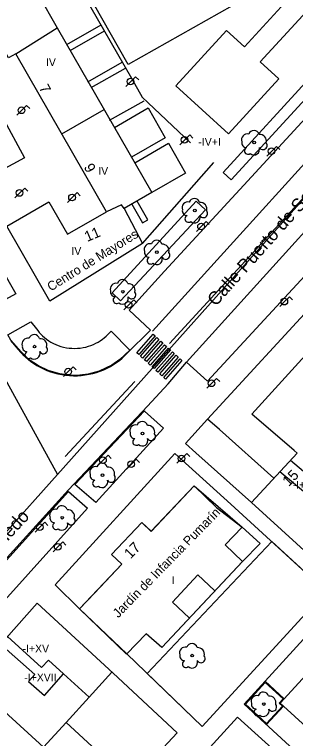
# Model space of a CAD drawing. Extents: x 282771 to 285132, y 4823109 to 4825496.
# Drawn here: x 283741.2 to 283795, y 4823267.8 to 4823406.2 of the extents above; entities that cross this region are included whole.
import ezdxf

# ---------------------------------------------------------------- set-up
doc = ezdxf.new("R2010")
doc.units = 0
for name, color, linetype in [('ACERA-BORDILLO', 7, 'Continuous'), ('ACERA-INTERIOR', 7, 'Continuous'), ('ARBOL', 7, 'Continuous'), ('BORDILLO', 7, 'Continuous'), ('CALLE-EJE', 7, 'Continuous'), ('CALLE-TEXTO', 7, 'Continuous'), ('COLEGIO-AREA', 7, 'Continuous'), ('COLEGIO-TEXTO', 7, 'Continuous'), ('EDIFICIO', 7, 'Continuous'), ('FAROLA', 7, 'Continuous'), ('MEDIANERA', 7, 'Continuous'), ('NUM-PORTAL', 7, 'Continuous'), ('PASO-PEATONES', 7, 'Continuous'), ('SENAL-VIARIA', 7, 'Continuous'), ('TXT-ALTURA-EDIFICIO', 7, 'Continuous'), ('TXT-EDIFICIOS', 7, 'Continuous'), ('ZONA-VERDE', 7, 'Continuous')]:
    doc.layers.add(name, color=color, linetype=linetype)

msp = doc.modelspace()

# ---------------------------------------------------------------- linework, layer by layer
at = {"layer": 'ACERA-BORDILLO'}
for points in [[(283740.46, 4823343.85), (283741.56, 4823342.56), (283742.41, 4823341.64), (283742.85, 4823341.18), (283743.33, 4823340.73), (283743.83, 4823340.3), (283744.37, 4823339.88), (283744.93, 4823339.49), (283745.52, 4823339.11), (283746.13, 4823338.76), (283746.77, 4823338.44), (283747.44, 4823338.15), (283748.12, 4823337.9), (283748.82, 4823337.67), (283749.54, 4823337.49), (283750.27, 4823337.34), (283751.01, 4823337.23), (283751.76, 4823337.16), (283752.51, 4823337.12), (283753.26, 4823337.13), (283754.01, 4823337.18), (283754.76, 4823337.27), (283755.49, 4823337.4), (283756.22, 4823337.57), (283756.92, 4823337.77), (283757.61, 4823338.01), (283758.29, 4823338.28), (283758.93, 4823338.58), (283759.56, 4823338.91), (283760.16, 4823339.27), (283760.73, 4823339.65), (283761.28, 4823340.05), (283761.79, 4823340.47), (283762.28, 4823340.91), (283762.74, 4823341.35), (283767.25, 4823345.85), (283763.18, 4823349.67), (283769.89, 4823357.11), (283785.07, 4823373.56), (283808.69, 4823399.16)], [(283722.64, 4823385.83), (283741.49, 4823352.79), (283736.8, 4823350.25)], [(283631.55, 4823184.58), (283638.97, 4823192.53), (283658.33, 4823213.74), (283698.29, 4823257.33), (283722.24, 4823283.09), (283733.59, 4823295.56), (283751.55, 4823315.29), (283766.66, 4823331.28), (283770.62, 4823335.56), (283774.1, 4823339.75), (283778.14, 4823336.07), (283801.4, 4823361.27)], [(283804.53, 4823295.56), (283785.18, 4823274.33), (283823, 4823239.5)]]:
    msp.add_lwpolyline(points, dxfattribs=at)
at = {"layer": 'ACERA-INTERIOR'}
for p, q in [((283751.22, 4823400.48), (283757.78, 4823404.2)), ((283751.86, 4823399.35), (283758.42, 4823403.07)), ((283755.26, 4823393.34), (283761.84, 4823397.06)), ((283755.89, 4823392.23), (283762.47, 4823395.96)), ((283759.43, 4823385.97), (283766.03, 4823389.71)), ((283760.35, 4823384.61), (283766.82, 4823388.33)), ((283766.82, 4823388.33), (283770.07, 4823382.61)), ((283770.07, 4823382.61), (283763.62, 4823378.91)), ((283764.22, 4823377.87), (283770.67, 4823381.57)), ((283770.67, 4823381.57), (283773.93, 4823375.84)), ((283765.69, 4823362.41), (283779.35, 4823377.91)), ((283773.93, 4823375.84), (283767.5, 4823372.14)), ((283763.65, 4823369.93), (283765.71, 4823366.34)), ((283766.75, 4823366.94), (283764.69, 4823370.53)), ((283765.71, 4823366.34), (283766.75, 4823366.94))]:
    msp.add_line(p, q, dxfattribs=at)
for points in [[(283754.39, 4823410.15), (283763.59, 4823394), (283765.63, 4823390.42), (283774.91, 4823381.65)], [(283804.86, 4823358.14), (283799.63, 4823352.16), (283778.15, 4823328.81)], [(283778.15, 4823328.81), (283773.9, 4823324.19), (283775.92, 4823322.39), (283786.55, 4823312.9)], [(283790.8, 4823317.51), (283780.42, 4823326.85), (283778.15, 4823328.81)], [(283753.64, 4823292.53), (283748.98, 4823297.14), (283771.88, 4823322.26), (283782.61, 4823312.58), (283800.79, 4823295.92), (283800.46, 4823295.56)], [(283784.76, 4823308.17), (283788.22, 4823305.08), (283784.82, 4823301.63)], [(283777.09, 4823270.06), (283762.69, 4823283.93)]]:
    msp.add_lwpolyline(points, dxfattribs=at)
at = {"layer": 'ARBOL'}
for centre in [(283787.08, 4823381.73), (283775.7, 4823368.72), (283768.47, 4823360.75), (283761.97, 4823353.2), (283745.09, 4823342.69), (283765.72, 4823326.08), (283758.05, 4823318.13), (283750.38, 4823309.98), (283775.22, 4823283.61), (283788.9, 4823274.35)]:
    msp.add_circle(centre, 0.255, dxfattribs=at)
for centre, radius, start, end in [((283787.01, 4823382.99), 1.04, 15.6423, 161.3843), ((283785.75, 4823382.26), 1.1, 75.4318, 200.5561), ((283788.14, 4823381.99), 1.27, 345.0327, 95.7993), ((283785.64, 4823381.69), 0.935, 168.599, 268.1324), ((283785.88, 4823380.14), 0.672, 113.7367, 309.4725), ((283787.02, 4823380.44), 1.09, 228.9545, 17.928), ((283788.75, 4823381.16), 0.797, 208.9625, 38.991), ((283775.63, 4823369.98), 1.04, 15.6422, 161.3843), ((283774.37, 4823369.25), 1.1, 75.4318, 200.556), ((283776.76, 4823368.98), 1.27, 345.0327, 95.7992), ((283774.26, 4823368.68), 0.935, 168.5989, 268.1323), ((283777.37, 4823368.15), 0.797, 208.9624, 38.991), ((283774.5, 4823367.13), 0.672, 113.7367, 309.4725), ((283775.64, 4823367.43), 1.09, 228.9544, 17.9279), ((283768.4, 4823362.01), 1.04, 15.6422, 161.3843), ((283767.14, 4823361.28), 1.1, 75.4318, 200.556), ((283769.53, 4823361.01), 1.27, 345.0327, 95.7992), ((283767.03, 4823360.71), 0.935, 168.5989, 268.1323), ((283770.14, 4823360.18), 0.797, 208.9624, 38.991), ((283767.27, 4823359.16), 0.672, 113.7367, 309.4725), ((283768.41, 4823359.46), 1.09, 228.9544, 17.9279), ((283760.64, 4823353.73), 1.1, 75.4318, 200.556), ((283761.9, 4823354.46), 1.04, 15.6422, 161.3843), ((283763.03, 4823353.46), 1.27, 345.0327, 95.7992), ((283760.53, 4823353.16), 0.935, 168.5989, 268.1323), ((283763.64, 4823352.63), 0.797, 208.9624, 38.991), ((283760.77, 4823351.61), 0.672, 113.7367, 309.4725), ((283761.91, 4823351.91), 1.09, 228.9544, 17.9279), ((283745.02, 4823343.95), 1.04, 15.6423, 161.3843), ((283743.76, 4823343.22), 1.1, 75.4318, 200.5561), ((283746.15, 4823342.95), 1.27, 345.0327, 95.7993), ((283743.65, 4823342.65), 0.935, 168.599, 268.1324), ((283746.76, 4823342.12), 0.797, 208.9625, 38.991), ((283743.89, 4823341.1), 0.672, 113.7367, 309.4725), ((283745.03, 4823341.4), 1.09, 228.9545, 17.928), ((283765.65, 4823327.34), 1.04, 15.6423, 161.3843), ((283764.39, 4823326.61), 1.1, 75.4318, 200.5561), ((283766.78, 4823326.34), 1.27, 345.0327, 95.7993), ((283764.28, 4823326.04), 0.935, 168.599, 268.1324), ((283767.39, 4823325.51), 0.797, 208.9625, 38.991), ((283764.52, 4823324.49), 0.672, 113.7367, 309.4725), ((283765.66, 4823324.79), 1.09, 228.9545, 17.928), ((283756.72, 4823318.66), 1.1, 75.4318, 200.5561), ((283757.98, 4823319.39), 1.04, 15.6423, 161.3843), ((283759.11, 4823318.39), 1.27, 345.0327, 95.7993), ((283756.61, 4823318.09), 0.935, 168.599, 268.1324), ((283756.85, 4823316.54), 0.672, 113.7367, 309.4725), ((283757.99, 4823316.84), 1.09, 228.9545, 17.928), ((283759.72, 4823317.56), 0.797, 208.9625, 38.991), ((283749.05, 4823310.51), 1.1, 75.4318, 200.5561), ((283750.31, 4823311.24), 1.04, 15.6423, 161.3843), ((283751.44, 4823310.24), 1.27, 345.0327, 95.7993), ((283748.94, 4823309.94), 0.935, 168.599, 268.1324), ((283749.18, 4823308.39), 0.672, 113.7367, 309.4725), ((283750.32, 4823308.69), 1.09, 228.9545, 17.928), ((283752.05, 4823309.41), 0.797, 208.9625, 38.991), ((283773.89, 4823284.14), 1.1, 75.4318, 200.5561), ((283775.15, 4823284.87), 1.04, 15.6423, 161.3843), ((283776.28, 4823283.87), 1.27, 345.0327, 95.7993), ((283773.78, 4823283.57), 0.935, 168.599, 268.1324), ((283774.02, 4823282.02), 0.672, 113.7367, 309.4725), ((283775.16, 4823282.32), 1.09, 228.9545, 17.928), ((283776.89, 4823283.04), 0.797, 208.9625, 38.991), ((283787.57, 4823274.88), 1.1, 75.4318, 200.5561), ((283788.83, 4823275.61), 1.04, 15.6423, 161.3843), ((283789.96, 4823274.61), 1.27, 345.0327, 95.7993), ((283787.46, 4823274.31), 0.935, 168.599, 268.1324), ((283790.57, 4823273.78), 0.797, 208.9625, 38.991), ((283787.7, 4823272.76), 0.672, 113.7367, 309.4725), ((283788.84, 4823273.06), 1.09, 228.9545, 17.928)]:
    msp.add_arc(centre, radius, start, end, dxfattribs=at)
at = {"layer": 'BORDILLO'}
msp.add_lwpolyline([(283789.16, 4823278.7), (283792.82, 4823275.37), (283792.04, 4823274.52), (283792.67, 4823273.93), (283789.43, 4823270.41)], dxfattribs=at)
at = {"layer": 'CALLE-EJE'}
for points in [[(283686.69, 4823432.62), (283749.48, 4823318.27)], [(283829.23, 4823407.6), (283749.48, 4823318.27)], [(283707.96, 4823272.55), (283729.15, 4823295.56), (283749.48, 4823318.27)]]:
    msp.add_lwpolyline(points, dxfattribs=at)
at = {"layer": 'COLEGIO-AREA'}
msp.add_lwpolyline([(283753.64, 4823292.53), (283761.76, 4823301.08), (283759.8, 4823302.97), (283765.56, 4823309.06), (283767.35, 4823307.37), (283775.58, 4823316.05), (283784.76, 4823308.17), (283781.49, 4823304.82), (283784.82, 4823301.63), (283769.41, 4823285.17), (283766.41, 4823287.76), (283762.68, 4823283.91)], close=True, dxfattribs=at)
at = {"layer": 'EDIFICIO'}
for points in [[(283742.15, 4823416.49), (283749.41, 4823403.67), (283767.5, 4823372.14), (283762.21, 4823369.1), (283765.69, 4823362.41), (283747.98, 4823351.4), (283739.75, 4823365.7)], [(283739.75, 4823365.7), (283747.83, 4823370.35), (283751.37, 4823364.18), (283758.84, 4823368.46), (283741.5, 4823398.71), (283740.09, 4823397.9), (283737.9, 4823401.7), (283733.49, 4823399.16), (283735.7, 4823395.31), (283734.51, 4823394.62), (283743.16, 4823378.78), (283734.88, 4823374.35), (283725.99, 4823390.33), (283718.3, 4823403.84), (283716.24, 4823407.48)], [(283794.74, 4823322.82), (283786.62, 4823329.77), (283807.67, 4823352.92), (283828.47, 4823334.16), (283812.49, 4823316.8), (283814.69, 4823314.77), (283800.91, 4823299.83), (283786.54, 4823312.89), (283795.27, 4823322.35), (283794.74, 4823322.82)], [(283779.89, 4823311.96), (283784.76, 4823308.17), (283781.49, 4823304.82), (283784.82, 4823301.63), (283779.14, 4823295.56), (283769.41, 4823285.17), (283766.42, 4823287.78), (283762.69, 4823283.93), (283753.64, 4823292.53), (283756.51, 4823295.56), (283761.77, 4823301.1), (283759.8, 4823302.97), (283765.57, 4823309.08), (283767.36, 4823307.39), (283775.58, 4823316.05), (283779.89, 4823311.96)], [(283734.15, 4823266.51), (283736.88, 4823269.52), (283729.71, 4823275.79), (283745.56, 4823293.67), (283760.08, 4823280.26), (283772.31, 4823268.84), (283763.52, 4823259.41), (283759.91, 4823255.21), (283749.83, 4823264.48), (283743.31, 4823257.52), (283733.92, 4823266.25), (283734.15, 4823266.51)], [(283796.43, 4823260.51), (283791.4, 4823254.95), (283798.84, 4823248.22), (283803.87, 4823253.78), (283818.07, 4823240.96), (283798.91, 4823220.13), (283791.39, 4823226.94), (283788.45, 4823223.74), (283780.99, 4823230.6), (283777.72, 4823233.61), (283775.05, 4823236.09), (283771.4, 4823231.84), (283758.3, 4823243.81), (283783.89, 4823271.86), (283796.43, 4823260.51)]]:
    msp.add_lwpolyline(points, dxfattribs=at)
at = {"layer": 'FAROLA'}
for p, q in [((283763.46, 4823393.38), (283762.53, 4823392.44)), ((283764.4, 4823394.31), (283763.46, 4823393.38)), ((283764.99, 4823393.72), (283764.4, 4823394.31)), ((283742.62, 4823387.88), (283741.69, 4823386.94)), ((283743.56, 4823388.81), (283742.62, 4823387.88)), ((283744.15, 4823388.22), (283743.56, 4823388.81)), ((283773.79, 4823382.24), (283772.86, 4823381.3)), ((283774.73, 4823383.17), (283773.79, 4823382.24)), ((283775.32, 4823382.58), (283774.73, 4823383.17)), ((283791.35, 4823380.99), (283790.41, 4823380.06)), ((283791.94, 4823380.4), (283791.35, 4823380.99)), ((283790.41, 4823380.06), (283789.48, 4823379.12)), ((283743.18, 4823373.01), (283742.24, 4823372.08)), ((283743.77, 4823372.42), (283743.18, 4823373.01)), ((283742.24, 4823372.08), (283741.31, 4823371.14)), ((283752.27, 4823371.22), (283751.34, 4823370.28)), ((283753.21, 4823372.15), (283752.27, 4823371.22)), ((283753.8, 4823371.56), (283753.21, 4823372.15)), ((283776.94, 4823365.68), (283776.01, 4823364.74)), ((283777.88, 4823366.61), (283776.94, 4823365.68)), ((283778.47, 4823366.02), (283777.88, 4823366.61)), ((283764.04, 4823351.63), (283763.1, 4823350.7)), ((283764.63, 4823351.04), (283764.04, 4823351.63)), ((283793.81, 4823352.23), (283792.87, 4823351.3)), ((283794.4, 4823351.64), (283793.81, 4823352.23)), ((283763.1, 4823350.7), (283762.17, 4823349.76)), ((283792.87, 4823351.3), (283791.94, 4823350.36)), ((283751.52, 4823337.91), (283750.59, 4823336.97)), ((283752.46, 4823338.84), (283751.52, 4823337.91)), ((283753.05, 4823338.25), (283752.46, 4823338.84)), ((283779.89, 4823336.61), (283778.95, 4823335.68)), ((283780.48, 4823336.02), (283779.89, 4823336.61)), ((283778.95, 4823335.68), (283778.02, 4823334.74)), ((283759.13, 4823321.91), (283758.19, 4823320.98)), ((283759.72, 4823321.32), (283759.13, 4823321.91)), ((283764.53, 4823321.15), (283763.59, 4823320.22)), ((283765.12, 4823320.56), (283764.53, 4823321.15)), ((283773.22, 4823321.32), (283772.29, 4823320.38)), ((283774.16, 4823322.25), (283773.22, 4823321.32)), ((283774.75, 4823321.66), (283774.16, 4823322.25)), ((283758.19, 4823320.98), (283757.26, 4823320.04)), ((283763.59, 4823320.22), (283762.66, 4823319.28)), ((283747.04, 4823309.11), (283746.1, 4823308.18)), ((283747.63, 4823308.52), (283747.04, 4823309.11)), ((283746.1, 4823308.18), (283745.17, 4823307.24)), ((283750.48, 4823305.34), (283749.54, 4823304.41)), ((283751.07, 4823304.75), (283750.48, 4823305.34)), ((283749.54, 4823304.41), (283748.61, 4823303.47))]:
    msp.add_line(p, q, dxfattribs=at)
for centre, radius in [((283763.42, 4823393.38), 0.637), ((283742.58, 4823387.88), 0.638), ((283773.75, 4823382.24), 0.637), ((283790.37, 4823380.06), 0.637), ((283742.2, 4823372.08), 0.638), ((283752.23, 4823371.22), 0.638), ((283776.9, 4823365.68), 0.637), ((283792.83, 4823351.3), 0.637), ((283763.06, 4823350.7), 0.637), ((283751.48, 4823337.91), 0.637), ((283778.91, 4823335.68), 0.637), ((283758.15, 4823320.98), 0.637), ((283773.18, 4823321.32), 0.638), ((283763.55, 4823320.22), 0.637), ((283746.06, 4823308.18), 0.637), ((283749.5, 4823304.41), 0.637)]:
    msp.add_circle(centre, radius, dxfattribs=at)
at = {"layer": 'MEDIANERA'}
for points in [[(283741.5, 4823398.71), (283749.41, 4823403.67)], [(283750.29, 4823383.37), (283758.38, 4823388.02)], [(283762.21, 4823369.1), (283761.68, 4823369.81), (283758.84, 4823368.46)], [(283794.03, 4823321), (283800.21, 4823315.76), (283800.41, 4823316), (283803.86, 4823313.12), (283801.46, 4823310.25), (283798.05, 4823313.09), (283798.36, 4823313.47), (283791.94, 4823318.75)], [(283774.65, 4823290.84), (283771.43, 4823293.81), (283773.05, 4823295.56), (283776.26, 4823299.04), (283779.48, 4823296.07)], [(283750.63, 4823280.11), (283747.72, 4823282.77), (283746.42, 4823281.34), (283739.9, 4823287.26)], [(283738.58, 4823285.79), (283745.11, 4823280.02), (283743.93, 4823278.69), (283746.96, 4823275.99), (283750.63, 4823280.11)], [(283755.51, 4823275.68), (283750.63, 4823280.11)], [(283755.51, 4823275.68), (283759.86, 4823280.46)], [(283732.58, 4823279.02), (283746.79, 4823266.08), (283751.11, 4823270.84)], [(283751.11, 4823270.84), (283755.51, 4823275.68)], [(283751.11, 4823270.84), (283763.5, 4823259.39)]]:
    msp.add_lwpolyline(points, dxfattribs=at)
at = {"layer": 'PASO-PEATONES'}
for points in [[(283764.98, 4823341.19), (283764.61, 4823341.53), (283767.73, 4823345.09), (283768.1, 4823344.76)], [(283765.71, 4823340.51), (283765.35, 4823340.85), (283768.47, 4823344.41), (283768.84, 4823344.08)], [(283766.45, 4823339.84), (283766.08, 4823340.18), (283769.21, 4823343.74), (283769.58, 4823343.4)], [(283767.19, 4823339.16), (283766.82, 4823339.5), (283769.94, 4823343.06), (283770.31, 4823342.72)], [(283767.92, 4823338.48), (283767.56, 4823338.82), (283770.68, 4823342.39), (283771.05, 4823342.05)], [(283768.66, 4823337.81), (283768.29, 4823338.15), (283771.42, 4823341.71), (283771.78, 4823341.37)], [(283769.4, 4823337.13), (283769.03, 4823337.47), (283772.15, 4823341.03), (283772.52, 4823340.69)], [(283770.13, 4823336.45), (283769.77, 4823336.79), (283772.89, 4823340.36), (283773.26, 4823340.02)]]:
    msp.add_lwpolyline(points, close=True, dxfattribs=at)
at = {"layer": 'SENAL-VIARIA'}
for points in [[(283772.11, 4823392.54), (283782.14, 4823383.39), (283791.75, 4823393.92), (283788.23, 4823397.13), (283800.04, 4823410.09), (283803.58, 4823406.86), (283812.69, 4823416.85), (283802.54, 4823426.1), (283793.6, 4823416.3), (283797.14, 4823413.07), (283785.21, 4823400), (283781.75, 4823403.16), (283772.11, 4823392.54)], [(283763, 4823396.61), (283756.37, 4823408.3), (283776.25, 4823419.57), (283782.88, 4823407.88), (283763, 4823396.61)], [(283767.62, 4823345.64), (283812.81, 4823395.48)], [(283770.88, 4823343.27), (283815.66, 4823392.07)], [(283774.1, 4823339.75), (283817.52, 4823387.63)], [(283750.9, 4823321.71), (283764.24, 4823336.04)], [(283871.1, 4823292.56), (283837.14, 4823323.79), (283792.82, 4823275.37)], [(283792.67, 4823273.93), (283826.55, 4823243.05)]]:
    msp.add_lwpolyline(points, dxfattribs=at)
at = {"layer": 'ZONA-VERDE'}
for p, q in [((283781.12, 4823375.98), (283805, 4823402.1)), ((283806.55, 4823400.69), (283782.67, 4823374.56)), ((283782.67, 4823374.56), (283781.12, 4823375.98)), ((283759.9, 4823352.98), (283775.98, 4823370.48)), ((283775.98, 4823370.48), (283777.75, 4823368.84)), ((283777.75, 4823368.84), (283761.48, 4823351.47)), ((283761.48, 4823351.47), (283759.9, 4823352.98)), ((283739.95, 4823344.96), (283744.36, 4823347.46)), ((283744.36, 4823347.46), (283745.41, 4823346.1)), ((283745.41, 4823346.1), (283745.68, 4823345.75)), ((283745.68, 4823345.75), (283745.97, 4823345.4)), ((283745.97, 4823345.4), (283746.28, 4823345.06)), ((283746.28, 4823345.06), (283746.62, 4823344.73)), ((283746.62, 4823344.73), (283746.99, 4823344.42)), ((283758.41, 4823344.39), (283758.76, 4823344.69)), ((283758.76, 4823344.69), (283759.09, 4823345)), ((283759.09, 4823345), (283759.69, 4823345.63)), ((283759.69, 4823345.63), (283763.26, 4823342)), ((283746.99, 4823344.42), (283747.37, 4823344.11)), ((283747.37, 4823344.11), (283747.78, 4823343.83)), ((283747.78, 4823343.83), (283748.21, 4823343.57)), ((283748.21, 4823343.57), (283748.66, 4823343.32)), ((283748.66, 4823343.32), (283749.13, 4823343.1)), ((283756.33, 4823343.12), (283756.79, 4823343.33)), ((283756.79, 4823343.33), (283757.23, 4823343.57)), ((283757.23, 4823343.57), (283757.64, 4823343.83)), ((283757.64, 4823343.83), (283758.04, 4823344.1)), ((283758.04, 4823344.1), (283758.41, 4823344.39)), ((283749.13, 4823343.1), (283749.61, 4823342.91)), ((283749.61, 4823342.91), (283750.12, 4823342.74)), ((283750.12, 4823342.74), (283750.63, 4823342.6)), ((283750.63, 4823342.6), (283751.15, 4823342.49)), ((283751.15, 4823342.49), (283751.68, 4823342.42)), ((283751.68, 4823342.42), (283752.22, 4823342.37)), ((283752.22, 4823342.37), (283752.76, 4823342.36)), ((283752.76, 4823342.36), (283753.29, 4823342.38)), ((283753.29, 4823342.38), (283753.82, 4823342.43)), ((283753.82, 4823342.43), (283754.35, 4823342.51)), ((283754.35, 4823342.51), (283754.87, 4823342.62)), ((283754.87, 4823342.62), (283755.37, 4823342.76)), ((283755.37, 4823342.76), (283755.86, 4823342.92)), ((283755.86, 4823342.92), (283756.33, 4823343.12)), ((283752.78, 4823316.35), (283766.08, 4823330.39)), ((283766.08, 4823330.39), (283766.08, 4823330.38)), ((283766.08, 4823330.38), (283769.7, 4823327.11)), ((283769.7, 4823327.11), (283756.81, 4823312.91)), ((283756.81, 4823312.91), (283752.78, 4823316.35)), ((283734.59, 4823296.24), (283751.53, 4823315.02)), ((283751.53, 4823315.02), (283755.17, 4823311.78)), ((283755.17, 4823311.78), (283738.08, 4823292.9)), ((283766.61, 4823280.16), (283790.45, 4823305.4)), ((283790.45, 4823305.4), (283800.79, 4823295.92)), ((283800.79, 4823295.92), (283777.09, 4823270.06)), ((283777.09, 4823270.06), (283766.61, 4823280.16)), ((283789.43, 4823270.63), (283792.46, 4823273.92))]:
    msp.add_line(p, q, dxfattribs=at)
for points in [[(283742.48, 4823341.71), (283740.51, 4823343.94), (283739.95, 4823344.96)], [(283763.26, 4823342), (283761.36, 4823340.24), (283759.82, 4823339.16)], [(283745.82, 4823339.02), (283744.07, 4823340.19), (283742.48, 4823341.71)], [(283759.82, 4823339.16), (283757.43, 4823338.03), (283755.34, 4823337.43)], [(283749.92, 4823337.48), (283747.68, 4823338.15), (283745.82, 4823339.02)], [(283755.34, 4823337.43), (283753.13, 4823337.19), (283751.75, 4823337.24), (283749.92, 4823337.48)], [(283789.17, 4823278.49), (283785.39, 4823274.34), (283789.43, 4823270.63)], [(283792.46, 4823273.92), (283791.83, 4823274.51), (283792.61, 4823275.36), (283789.17, 4823278.49)]]:
    msp.add_lwpolyline(points, dxfattribs=at)

# ---------------------------------------------------------------- texts
at = {"layer": 'CALLE-TEXTO'}
for rotation, p in [(48.2429, (283779.72, 4823350.27)), (47.3579, (283719.05, 4823282.75))]:
    msp.add_text('Calle Puerto de Somiedo', height=2.5, rotation=rotation, dxfattribs=at).set_placement(p)
at = {"layer": 'COLEGIO-TEXTO'}
msp.add_text('Jardín de Infancia Pumarín', height=1.75, rotation=45.672, dxfattribs=at).set_placement((283761.08, 4823290.73))
at = {"layer": 'NUM-PORTAL'}
for s, rotation, p in [('7', 298.8, (283745.84, 4823392.18)), ('9', 298.8, (283754.42, 4823377.05)), ('11', 22.9244, (283755.12, 4823362.69)), ('15', 46.03, (283793.68, 4823315.83)), ('17', 46.03, (283763.42, 4823301.99))]:
    msp.add_text(s, height=2, rotation=rotation, dxfattribs=at).set_placement(p)
at = {"layer": 'TXT-ALTURA-EDIFICIO'}
for s, p in [('IV', (283747.25, 4823396.34)), ('-IV+I', (283776.39, 4823381.1)), ('IV', (283757.25, 4823375.56)), ('IV', (283752.12, 4823360.24)), ('-I+XVII', (283794.43, 4823315.53)), ('I', (283771.27, 4823297.28)), ('-I+XV', (283742.77, 4823284.22)), ('-I+XVII', (283743.1, 4823278.69))]:
    msp.add_text(s, height=1.5, rotation=0, dxfattribs=at).set_placement(p)
at = {"layer": 'TXT-EDIFICIOS'}
msp.add_text('Centro de Mayores', height=1.75, rotation=31.9372, dxfattribs=at).set_placement((283748.18, 4823353.21))

doc.saveas('drawing.dxf')
